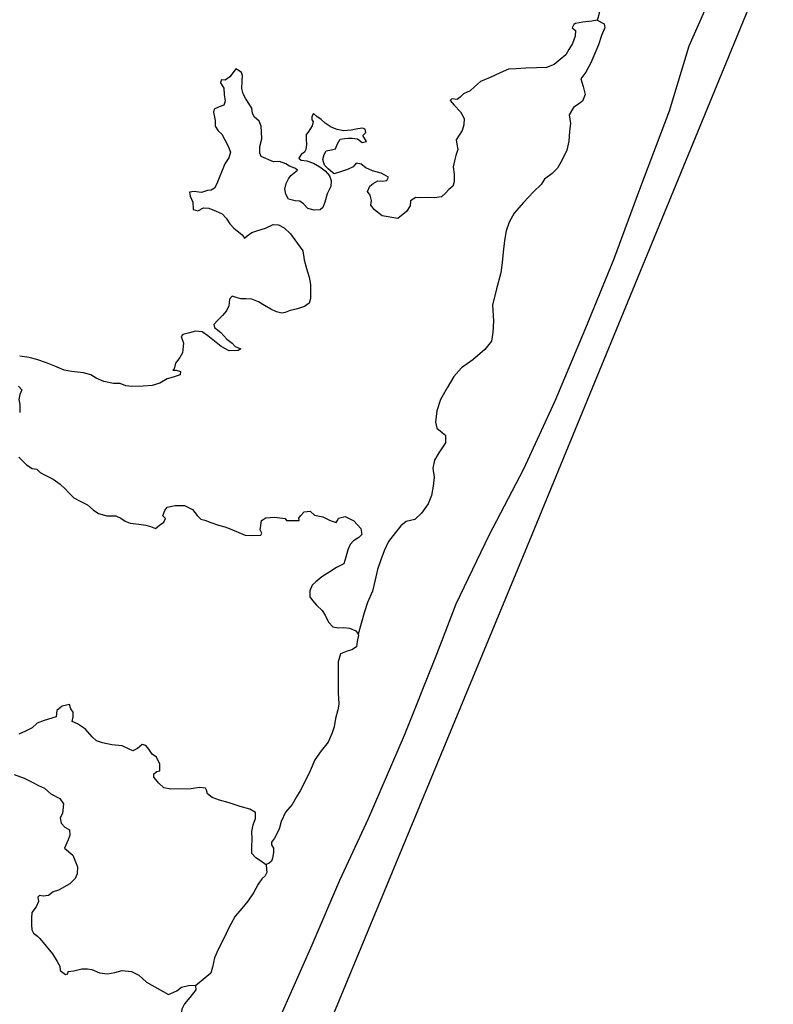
# Model space of a CAD drawing. Extents: x 2290055 to 2389491, y 66597 to 237875.
# Drawn here: x 2343072 to 2346484, y 128811 to 133270 of the extents above; entities that cross this region are included whole.
import ezdxf

# ---------------------------------------------------------------- set-up
doc = ezdxf.new("R2010")
doc.units = 0
for name, color, linetype in [('Exist Boundary Political CountyLine', 7, 'Continuous'), ('Exist Hydrographic Bathymetry Feature', 7, 'Continuous'), ('Exist Hydrographic Island Shore', 7, 'Continuous'), ('Exist Hydrographic Ocean Shore', 7, 'Continuous')]:
    doc.layers.add(name, color=color, linetype=linetype)

msp = doc.modelspace()

# ---------------------------------------------------------------- linework, layer by layer
at = {"layer": 'Exist Boundary Political CountyLine'}
msp.add_lwpolyline([(2342253.3, 123459.6), (2343783.9, 127055.4), (2345371.2, 130886.7), (2347848.7, 136912.3), (2348350.6, 138364.6), (2349192, 140832.4), (2350223.7, 143647.3)], dxfattribs=at)
at = {"layer": 'Exist Hydrographic Bathymetry Feature'}
for points in [[(2345758.7, 133452.9), (2345763, 133437.5), (2345761.8, 133409.1), (2345751.5, 133388.7), (2345731.7, 133369.4), (2345711.6, 133350.2), (2345706.4, 133322.7), (2345695.2, 133300), (2345691.5, 133281.3), (2345686.5, 133267.7)], [(2345686.5, 133267.7), (2345661.5, 133262.6), (2345621.5, 133258.5), (2345588.3, 133253), (2345580.3, 133247.4), (2345573.6, 133232.8), (2345587.9, 133221.1), (2345586.1, 133194.6), (2345575.4, 133161.3), (2345558.2, 133134.6), (2345545.1, 133110.9), (2345519, 133089), (2345491.5, 133067.4), (2345456.7, 133052.8), (2345412.2, 133052), (2345362.8, 133050.1), (2345319.3, 133047), (2345284.8, 133045.6), (2345246.9, 133029), (2345202, 133007.2), (2345158.7, 132990), (2345131.5, 132966.1), (2345111.8, 132947.5), (2345081, 132933.6), (2345066.1, 132919.2), (2345052.3, 132908.1), (2345028.9, 132911.4), (2345020.5, 132903.2), (2345039.6, 132881.8), (2345067.3, 132852.8), (2345084.9, 132821.8), (2345082.5, 132793), (2345075.1, 132768.1), (2345061.3, 132746), (2345048, 132726.2), (2345051.7, 132705.3), (2345055, 132681.8), (2345046.2, 132654), (2345040.4, 132630.7), (2345034.5, 132602.9), (2345039.2, 132569.4), (2345039.6, 132535.3), (2345032.4, 132515.9), (2345015.2, 132500.5), (2345000.2, 132483.9), (2344981.6, 132467.5), (2344950.2, 132463.3), (2344922.5, 132464.3), (2344888.7, 132463.5), (2344865.7, 132464.9), (2344841.7, 132448.8), (2344840.1, 132426.8), (2344823.7, 132400.9), (2344783.9, 132369.4), (2344713, 132380.8), (2344678.5, 132407.8), (2344661.5, 132430.2), (2344665, 132450.9), (2344658.4, 132474.6), (2344646.3, 132492.2), (2344656.6, 132515.2), (2344671.9, 132528.3), (2344693.1, 132539.5), (2344715, 132537.9), (2344734.7, 132541), (2344741.3, 132556.9), (2344707.8, 132574.5), (2344668.7, 132584.7), (2344639.5, 132599.2), (2344617.8, 132615.7), (2344595, 132619.9), (2344581.9, 132603.6), (2344556.5, 132590.8), (2344533.3, 132583.7), (2344496, 132571), (2344479.2, 132584.4), (2344467.9, 132593.6), (2344451.1, 132611.4), (2344443.5, 132637.1), (2344449.5, 132659.1), (2344459.1, 132675.7), (2344483.5, 132680.8), (2344502, 132685.5), (2344511, 132707.2), (2344522.3, 132729), (2344542.3, 132731.8), (2344558.3, 132732.9), (2344577, 132732.5), (2344601, 132729.9), (2344621.7, 132712.8), (2344641.2, 132717.5), (2344625.8, 132745), (2344638.3, 132758.7), (2344635.4, 132773.5), (2344623.8, 132778.9), (2344603.3, 132776), (2344572.1, 132769.2), (2344539.1, 132766.9), (2344508.9, 132772.3), (2344481.2, 132783.3)], [(2344481.2, 132783.3), (2344454.6, 132801), (2344436.5, 132818.2), (2344417.3, 132831.8), (2344402.1, 132844.9), (2344394.9, 132831.9), (2344394.5, 132816.4), (2344400, 132808.1), (2344395.5, 132789.3), (2344385.7, 132772.1), (2344378.5, 132759.5), (2344368.3, 132749.1), (2344369.5, 132728.8), (2344369.7, 132703.9), (2344367.9, 132682), (2344360.7, 132669.7), (2344345.9, 132658.5), (2344336.1, 132642.9), (2344345.9, 132633.7), (2344371.5, 132630.1), (2344401.7, 132619.9), (2344430.2, 132602.8), (2344455.2, 132584.4), (2344475.1, 132562.1), (2344482.1, 132541.5), (2344479.8, 132514.7), (2344464.4, 132481.4), (2344454, 132442.5), (2344444.5, 132418.6), (2344432, 132408.1), (2344405.2, 132407.1), (2344375.8, 132414.8), (2344357, 132435.6), (2344340, 132448.3), (2344319, 132449.6), (2344288.9, 132457), (2344276.2, 132480.1), (2344272.5, 132502.6), (2344278.7, 132527.2), (2344289.5, 132548.9), (2344299.6, 132563.5), (2344329.1, 132588.4), (2344317.2, 132597.3), (2344294, 132606), (2344276.6, 132616.4), (2344248.7, 132626.7), (2344221.4, 132626.4), (2344165.7, 132649.6), (2344158.7, 132665.6), (2344158.9, 132694.7), (2344167.9, 132729.3), (2344166.5, 132761.1), (2344164.4, 132786.9), (2344156.4, 132809.4), (2344133.5, 132829.1), (2344125.3, 132845.8), (2344123, 132868.3), (2344109.1, 132890.4), (2344095.3, 132911.8), (2344083.2, 132934.2), (2344077.9, 132958.7), (2344078.5, 132990.6), (2344080, 133017), (2344076.3, 133030.5), (2344064.8, 133037.8), (2344050.8, 133046.7), (2344042.4, 133035.9), (2344023.8, 133010.2), (2344002.4, 132996.4), (2343984.2, 132996.6), (2343981.5, 132983), (2343995.3, 132959.9), (2343997.9, 132931), (2344001.4, 132901.3), (2343996.5, 132882.9), (2343974.8, 132874.6), (2343952.2, 132864.6), (2343949.5, 132851.1), (2343956.9, 132812.5), (2343956.9, 132787.3), (2343970.3, 132766.5), (2343987.5, 132751.9), (2344000.8, 132726), (2344016, 132697.1), (2344026.8, 132670.2), (2344018, 132644), (2344000, 132616.7), (2343962.5, 132523.4), (2343954.3, 132506.2), (2343938.1, 132497.6), (2343922.5, 132496.8), (2343907.7, 132490.8), (2343895.4, 132486.8), (2343882.5, 132488.3), (2343862.2, 132491.9), (2343840.7, 132488.1), (2343843.3, 132471), (2343855, 132443.1), (2343856.7, 132410.3), (2343877.8, 132404.7)], [(2343877.8, 132404.7), (2343903.8, 132417.6), (2343928.4, 132416.3), (2343960.8, 132402.8), (2343988.5, 132389.9), (2344007, 132370.1), (2344023.2, 132344.9), (2344041, 132325.7), (2344062.9, 132308.6), (2344078.7, 132294.6), (2344089.6, 132279.9), (2344101.3, 132291), (2344122.4, 132305.8), (2344149.5, 132315.1), (2344183.9, 132325.5), (2344219.6, 132341.4), (2344243.2, 132340.4), (2344269, 132326.5), (2344297.7, 132300.4), (2344317, 132272), (2344353.5, 132222.5), (2344359, 132181.9), (2344370.5, 132142.7), (2344382.8, 132102.9), (2344388.2, 132070.1), (2344388.6, 132046.2), (2344389, 132030.7), (2344387.9, 132007.2), (2344382, 131986.2), (2344361.7, 131970.1), (2344329.9, 131960.7), (2344296.7, 131953.2), (2344273.9, 131944.3), (2344257.9, 131940.2), (2344234.8, 131946.1), (2344208.7, 131959), (2344180.4, 131976), (2344153, 131991.8), (2344123, 132003.7), (2344097.2, 132005.3), (2344072.8, 132005.7), (2344052.1, 132010.9), (2344034.4, 132016.8), (2344022.3, 132004.1), (2344019.3, 131973.5), (2344007.8, 131951.7), (2343989.9, 131930.2), (2343968.2, 131908.1), (2343950.6, 131889.5), (2343953, 131876), (2343981.7, 131852.5), (2344010.2, 131823.1), (2344033, 131805), (2344047.1, 131789.4), (2344073, 131778.8), (2344061.5, 131771.2), (2344020.3, 131770.7), (2343984.4, 131790.3), (2343945.4, 131820.1), (2343923.3, 131838.5), (2343897.3, 131856.3), (2343868.3, 131859.2), (2343841.1, 131850.8), (2343810.5, 131844.3), (2343802.9, 131835.5), (2343812.6, 131805.3), (2343809.9, 131775.9), (2343808.3, 131761.1), (2343796.8, 131740.3), (2343777.1, 131714), (2343771.6, 131689.1), (2343765.2, 131682.6), (2343780.8, 131682.4), (2343799.2, 131675.9), (2343797.8, 131661), (2343766.2, 131650.7), (2343739, 131643.2), (2343705.5, 131623.5), (2343671.5, 131612.5), (2343630.1, 131610.3), (2343579.8, 131608.5), (2343552.8, 131612), (2343525.9, 131622.3), (2343495.6, 131621.6), (2343453.3, 131630.8), (2343418.3, 131646.5), (2343393, 131661), (2343360.2, 131670.6), (2343306.5, 131677.1), (2343272.7, 131682.8), (2343230, 131700.3), (2343192.9, 131716), (2343149.4, 131730.3), (2343114.8, 131740.2), (2343071.5, 131746.2)], [(2343066.6, 131610.7), (2343082, 131594.1), (2343072.7, 131572.7), (2343067.4, 131550.1), (2343072.5, 131526.3), (2343071.5, 131490.8)], [(2343067.2, 131287.7), (2343083.8, 131271.8), (2343103.1, 131254), (2343127.5, 131237.8), (2343149, 131234.5), (2343163.6, 131218.9), (2343187, 131207.3), (2343223, 131189), (2343255.4, 131166.2), (2343278, 131144.5), (2343294.8, 131126.7), (2343316.3, 131105), (2343345.3, 131089.2), (2343378.1, 131072.2), (2343404.9, 131050.6), (2343428.1, 131033.2), (2343466.2, 131022.7), (2343506.2, 131023.1), (2343530.2, 131012.5), (2343549.1, 130999.1), (2343572.5, 130989.8), (2343610.6, 130985), (2343643.4, 130980.9), (2343663.5, 130974.4), (2343686.7, 130965), (2343704.3, 130980.4), (2343723.8, 130994.8), (2343732, 131010.4), (2343720.3, 131023.4), (2343728.1, 131047.1), (2343739, 131062.7), (2343775.7, 131070.2), (2343817.1, 131069.4), (2343853.6, 131052.1), (2343875.5, 131024.6), (2343891.9, 131007.4), (2343910, 131002.5), (2343937, 130992.5), (2343972.5, 130980.7), (2344000, 130973.6), (2344024.6, 130963.6), (2344092.1, 130935), (2344127.5, 130933.8), (2344164, 130935.9), (2344167.7, 130944.6), (2344161, 130958.7), (2344163.8, 130979.4), (2344166.1, 131001.4), (2344186.2, 131013.2), (2344225.5, 131016.2), (2344274.3, 131011.4), (2344279.1, 131001.1), (2344303.5, 131001.1), (2344336.5, 131001.5), (2344335.7, 131012.7), (2344343, 131023.1), (2344360.3, 131041.4), (2344386.7, 131043.3), (2344406.4, 131025.5), (2344444.5, 131017.6), (2344477.6, 131001.8), (2344504.4, 130992.8), (2344510.2, 131001), (2344514.5, 131012.3), (2344545.2, 131019.4), (2344584.8, 131000.2), (2344616.6, 130965.5), (2344620.5, 130937.5), (2344607.6, 130924.7), (2344582.5, 130909.6), (2344568, 130893.3), (2344557.3, 130868.7), (2344548.1, 130835.1), (2344539.1, 130805), (2344506.1, 130788.8), (2344476.5, 130769.7), (2344440.2, 130746.7), (2344411.9, 130723.2), (2344395.5, 130708.2), (2344385.3, 130682.9), (2344385.3, 130656.5)], [(2344385.3, 130656.5), (2344398, 130638.6), (2344415, 130618.5), (2344440.8, 130593.3), (2344454.6, 130572.8), (2344469.8, 130541.4), (2344489.4, 130519.7), (2344513.4, 130515.8), (2344539.3, 130516.8), (2344564.9, 130513.5), (2344594.2, 130502), (2344603.5, 130486.2)], [(2344187.8, 129444.4), (2344184.9, 129443.3), (2344166.1, 129457.2), (2344140.7, 129474.3), (2344123, 129494.1), (2344122, 129524.7), (2344124.2, 129559.2), (2344122.4, 129592.7), (2344128.8, 129623.1), (2344140, 129652.3), (2344138.6, 129678.7), (2344114.2, 129693.9), (2344070.3, 129706.2), (2344020.5, 129722.7), (2343976, 129734.8), (2343943.8, 129747.3), (2343922.5, 129763.8), (2343917.6, 129779.8), (2343913.5, 129789.5), (2343885.8, 129791.7), (2343848.7, 129786.1), (2343756.6, 129785.3), (2343724, 129790.4), (2343701.8, 129811.8), (2343679.5, 129838.9), (2343679.1, 129854.4), (2343692, 129865.5), (2343706.6, 129868.2), (2343705.9, 129898.5), (2343691.6, 129929.3), (2343671.9, 129943.9), (2343656.3, 129965.6), (2343643.4, 129982.2), (2343625.6, 129987.5), (2343605.3, 129968.6), (2343583.7, 129958.3), (2343564, 129967.8), (2343535.5, 129981), (2343489, 129986.2), (2343447.2, 129994.1), (2343419.7, 130003.7), (2343400, 130021.2), (2343369.5, 130056.3), (2343333, 130080.7), (2343309.8, 130091.4), (2343313.1, 130112.4), (2343313.1, 130133.7), (2343303.2, 130149.4), (2343297.1, 130168.9), (2343263.4, 130160.5), (2343239.2, 130140.5), (2343236.6, 130113.1), (2343182.6, 130095.4), (2343150.5, 130084.3), (2343127.5, 130062.8), (2343097.8, 130047.3), (2343067.8, 130033.4)], [(2343047.3, 129852), (2343091.2, 129835.4), (2343128.3, 129816.8), (2343157.4, 129801.4), (2343183.5, 129790.1), (2343213, 129764.3), (2343253, 129742.6), (2343269.6, 129718), (2343265.1, 129674.7), (2343255.4, 129654.9), (2343259.7, 129631.1), (2343275.9, 129612.3), (2343297.1, 129600.6), (2343298.9, 129576.5), (2343290.9, 129556.1), (2343273.9, 129517.8), (2343312.4, 129486), (2343334, 129432.5), (2343332.3, 129401.8), (2343322.9, 129380.4), (2343298.5, 129355.6), (2343246.8, 129327), (2343223, 129319.3), (2343201.3, 129303.5), (2343177.7, 129301), (2343161.7, 129304), (2343153.5, 129296.2), (2343157.2, 129276.3), (2343146.2, 129251.6), (2343126.1, 129226.6), (2343124.4, 129200.4)], [(2343124.4, 129200.4), (2343124.4, 129170.1), (2343125.9, 129147.3), (2343134.3, 129132.2), (2343151.5, 129118.9), (2343163.2, 129108.4), (2343219.6, 129038.5), (2343241.5, 129003.9), (2343253.2, 128982.8), (2343255.2, 128963.1), (2343279.4, 128946), (2343290.1, 128949), (2343291.3, 128959.4), (2343317, 128962.9), (2343353, 128972), (2343378.3, 128971), (2343398.2, 128967.7), (2343432.4, 128953.6), (2343469.5, 128948), (2343502.5, 128954.8), (2343536.2, 128963.3), (2343578.2, 128959.6), (2343611.2, 128941.9), (2343646.5, 128911.1), (2343745.3, 128854.5), (2343783.7, 128871.8), (2343804.8, 128888.1), (2343835.9, 128895.6), (2343867.7, 128896.6), (2343867.9, 128893.7)]]:
    msp.add_lwpolyline(points, dxfattribs=at)
at = {"layer": 'Exist Hydrographic Island Shore'}
for points in [[(2345686.5, 133267.7), (2345717.7, 133250.7), (2345721, 133233.3), (2345706.4, 133198.6), (2345692.7, 133156.2), (2345675.5, 133117), (2345657.4, 133073.9), (2345635.5, 133031.8), (2345612.5, 133001.8), (2345623.2, 132966.5), (2345632.2, 132930.2), (2345619.5, 132900.7), (2345603.1, 132888.9), (2345579.1, 132871.5), (2345560, 132839), (2345564.9, 132799.4), (2345560.8, 132764.6), (2345558, 132719.7), (2345548.3, 132678), (2345529.7, 132637.8), (2345506.1, 132597.6), (2345482.5, 132572.5), (2345448.5, 132547.3), (2345432.7, 132522.9), (2345398.4, 132489.3), (2345353.3, 132441), (2345310.3, 132393.8), (2345287.5, 132353.2), (2345275, 132313.7), (2345266.2, 132270.1), (2345260.4, 132217.5), (2345256.8, 132169.4), (2345250.2, 132122.9), (2345230.7, 132050.8), (2345213.1, 131977.4), (2345216.6, 131905.9), (2345214.5, 131853.6), (2345207.9, 131813.9), (2345177.6, 131775.8), (2345123.1, 131729.1), (2345072, 131692.4), (2345036.7, 131653.9), (2345007.4, 131602), (2344977.1, 131549.7), (2344960.2, 131497.9), (2344954.1, 131446.6), (2344960.2, 131419.9), (2344976.4, 131405.9), (2345000, 131388.2), (2345000.2, 131354), (2344969.3, 131308.5), (2344950.2, 131274.7), (2344942.8, 131238.5), (2344947.9, 131197.3), (2344943.4, 131157), (2344936, 131115.3), (2344920.7, 131077.4), (2344891.3, 131034.2), (2344861.2, 131006.1), (2344821.8, 130996.6), (2344797.2, 130977.6), (2344773.4, 130947.7), (2344741, 130906.7), (2344722.6, 130864.2), (2344707.4, 130823.4), (2344691.4, 130780), (2344680.8, 130733.2), (2344669.7, 130682.1), (2344646.5, 130630.6), (2344631.8, 130583), (2344603.5, 130486.2)], [(2344603.5, 130486.2), (2344605.9, 130481.8), (2344600.2, 130454.3), (2344596.1, 130428.8), (2344575, 130416.6), (2344554, 130410.3), (2344524.3, 130398.3), (2344513, 130361.4), (2344513.4, 130314), (2344513, 130275), (2344514.1, 130218.3), (2344514.7, 130198.3), (2344516.7, 130169.3), (2344512.4, 130143.8), (2344501.7, 130104.7), (2344495, 130067.5), (2344486, 130039.4), (2344468.7, 129997.9), (2344436.5, 129958.2), (2344407.4, 129917.2), (2344386.5, 129868.6), (2344367, 129826.5), (2344341.4, 129777.5), (2344325, 129750.9), (2344305.3, 129715.2), (2344275, 129680), (2344255.7, 129639.1), (2344247.7, 129610.4), (2344245.2, 129601), (2344225.7, 129563.4), (2344212.4, 129545.1), (2344211.2, 129532.9), (2344220.4, 129517.2), (2344220.4, 129497.5), (2344216.7, 129473), (2344211.2, 129458.4), (2344200.9, 129449.3), (2344187.8, 129444.4)], [(2344187.8, 129444.4), (2344188.4, 129421.4), (2344190.5, 129406.9), (2344183.3, 129393), (2344167.3, 129379.2), (2344151.5, 129355.2), (2344129.6, 129315.6), (2344103.9, 129277.3), (2344076.7, 129245), (2344046.9, 129210.5), (2344018.4, 129156.3), (2343994, 129105.1), (2343970.7, 129059), (2343954.3, 129021.4), (2343944, 128979.1), (2343937.7, 128952.3), (2343867.9, 128893.7)], [(2343867.9, 128893.7), (2343868.5, 128875.4), (2343842.5, 128840.9), (2343817.9, 128812.9), (2343806.4, 128788.2), (2343801.7, 128754), (2343790, 128728.1), (2343767.7, 128704.9)]]:
    msp.add_lwpolyline(points, dxfattribs=at)
at = {"layer": 'Exist Hydrographic Ocean Shore'}
for points in [[(2346214.3, 133406.2), (2346102.2, 133150.2), (2346011.8, 132855.7), (2345877.4, 132501.1), (2345760.8, 132181.9), (2345633, 131872.5), (2345494, 131542.7), (2345353.5, 131234.1), (2345196.5, 130933.7), (2345045.8, 130622.1), (2344958.4, 130394.1), (2344812.4, 130027.8), (2344649.6, 129651.3)], [(2344649.6, 129651.3), (2344519.8, 129371.5), (2344393.7, 129078.3), (2344253.4, 128761.6)]]:
    msp.add_lwpolyline(points, dxfattribs=at)

doc.saveas('drawing.dxf')
